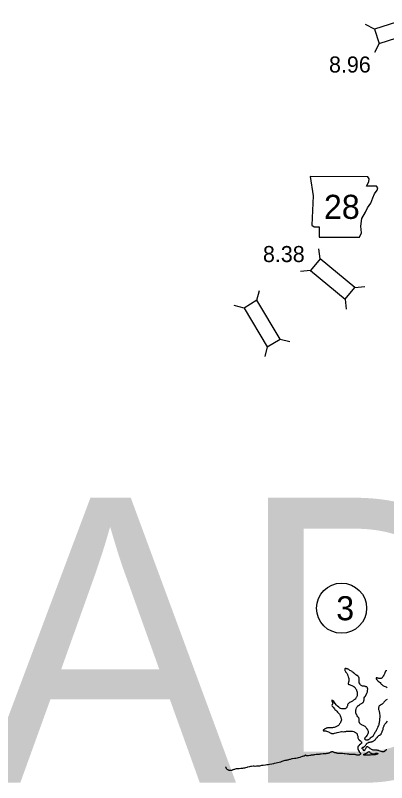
# Model space of a CAD drawing. Extents: x 31699 to 244310, y -8841 to 11474.
# Drawn here: x 94816 to 95468, y -14 to 1333 of the extents above; entities that cross this region are included whole.
import ezdxf

# ---------------------------------------------------------------- set-up
doc = ezdxf.new("R2010")
doc.units = 0
for name, color, linetype in [('G-ANNO-TEXT', 7, 'Continuous'), ('R_Border', 7, 'Continuous'), ('R_Border Notes', 7, 'Continuous'), ('R_Draft', 7, 'Continuous'), ('R_XS_EARTHWORK_STAGE1', 7, 'Continuous'), ('S_WALL', 7, 'Continuous')]:
    doc.layers.add(name, color=color, linetype=linetype)

msp = doc.modelspace()

# ---------------------------------------------------------------- linework, layer by layer
at = {"layer": 'G-ANNO-TEXT'}
msp.add_lwpolyline([(95333.6, 1049.5), (95338.7, 1015.6), (95336.5, 964.3), (95341, 961.5), (95349.4, 961.5), (95349.4, 943.5), (95420.5, 943.5), (95423.9, 950.8), (95422.7, 962.6), (95424.4, 976.2), (95430.6, 986.9), (95434.6, 994.8), (95440.2, 1003.2), (95443.6, 1012.3), (95446.4, 1019.6), (95451.5, 1025.8), (95452.6, 1029.7), (95450.4, 1032.6), (95432.9, 1032.6), (95436.8, 1040.5), (95437.4, 1045.5), (95435.1, 1049.4)], close=True, dxfattribs=at)
at = {"layer": 'R_Border Notes'}
msp.add_circle((95388.9, 292.2), 44, dxfattribs=at)
at = {"layer": 'R_Draft'}
for points in [[(95433.4, 154), (95432.7, 154.2), (95431.7, 154.5), (95430.7, 154.8), (95430.1, 155.1), (95428.9, 155.3), (95428, 155.4), (95426.7, 155.5), (95425.8, 155.7), (95424.7, 156), (95423.5, 156.6), (95422.9, 157), (95422.3, 157.6), (95421.9, 158), (95421.3, 158.9), (95419.8, 161.2), (95419.8, 162.7), (95419.7, 163.9), (95419.6, 164.7), (95419.8, 165.7), (95419.9, 166.8), (95419.7, 169.4), (95419.7, 169.5), (95418.9, 171.5), (95418.6, 171.8), (95418.1, 172.6), (95417.8, 173.2), (95416.7, 174.2), (95415.9, 174.4), (95414.9, 174.8), (95414.5, 175.1), (95414.1, 175.5), (95413.6, 175.9), (95413, 176.2), (95412.1, 176.8), (95411.2, 177.5), (95410.8, 178), (95409.8, 179.2), (95408.2, 180.2), (95407.4, 180.9), (95406.5, 181.7), (95405, 182.4), (95403.2, 183.2), (95402.3, 183.9), (95401.5, 184.7), (95400.6, 185), (95399.8, 185.5), (95399, 185.7), (95397.8, 186.1), (95396.9, 186.4), (95395.9, 186.6), (95394.9, 186.5), (95394.6, 185.9), (95394.4, 185.7), (95394.4, 185), (95394.5, 184.3), (95394.7, 183.1), (95394.9, 182.4), (95395.6, 181.1), (95396, 180.3), (95396.9, 179.3), (95397.9, 178.1), (95399.1, 176.2), (95399.4, 175.5), (95399.9, 174.2), (95400.7, 172), (95400.9, 170.8), (95401.5, 168.9), (95401.7, 167.8), (95401.6, 164.8), (95401.4, 163.7), (95401.1, 162.8), (95400.8, 161.7), (95400.5, 160.8), (95400.2, 159.7), (95400.2, 159.4), (95400.4, 159), (95400.7, 158.7), (95401.5, 158.6), (95402.3, 158.4), (95402.8, 158.2), (95405.3, 157.1), (95406.8, 156.6), (95408.1, 156.1), (95409, 155.6), (95409.9, 155.1), (95410.5, 154.7), (95411.1, 154), (95411.3, 153.8), (95411.9, 153.6), (95413.6, 151.4), (95413.9, 150.6), (95414.5, 149.7), (95414.9, 149), (95415.1, 147.9), (95415.5, 146.5), (95416, 144.7), (95416.3, 143.6), (95416.3, 142), (95416.3, 141.3), (95416.4, 140)], [(95468.5, 182.5), (95467.8, 182.6), (95467.4, 182.6), (95466.4, 182.1), (95466.2, 181.5), (95465.6, 180.4), (95465.1, 179), (95464.8, 178), (95464.3, 177.1), (95463.8, 175.7), (95463.1, 174.6), (95462.1, 172.9), (95461.1, 171.6), (95460.6, 171), (95460, 170.1), (95459.2, 169.6), (95458.6, 169.1), (95457.2, 168.8), (95455.4, 168.7), (95454.2, 168.9), (95453.1, 169.2), (95451.8, 169.7), (95451.4, 169.8), (95450.7, 170.2), (95450.1, 170.2), (95449.7, 169.9), (95449.4, 169.2), (95449.5, 168.5), (95449.8, 167.5), (95450.5, 166.9), (95451.3, 166.2), (95452.1, 165.3), (95453.2, 164.3), (95455.1, 162.9), (95456.8, 161.8), (95457.8, 160.3), (95458.6, 159.2), (95459.5, 158.1), (95461.4, 156.8), (95463.7, 155.7), (95466.9, 154.1), (95469.1, 152.7)], [(95435.2, 61.1), (95434.7, 60.8), (95434.3, 60.6), (95433.3, 60.7), (95432.7, 60.7), (95432.3, 60.8), (95431.9, 60.9), (95430.8, 61.2), (95430.2, 61.7), (95429.7, 62.4), (95429.7, 62.8), (95429.7, 63.4), (95430, 64.3), (95430.2, 64.6), (95430.5, 65.3), (95430.9, 65.7), (95431.5, 66.3), (95432.2, 66.9), (95432.5, 67.4), (95433.7, 68.9), (95434.9, 71.2), (95435.5, 72.5), (95436, 74.1), (95436, 75.8), (95435.7, 76.9), (95434.8, 79.4), (95434, 80.2), (95433.4, 80.7), (95433.1, 81.1), (95432.8, 81.6), (95432.2, 82.5), (95431.2, 83.4), (95430.1, 84.4), (95429, 85.2), (95427, 86.3), (95425.2, 87.2), (95424.4, 87.6), (95423.3, 88.1), (95422.4, 88.5), (95421.5, 89.3), (95421.1, 89.9), (95420.3, 91.5), (95420, 92.4), (95419.8, 93.3), (95419.7, 95.4), (95419.7, 96.1), (95419.7, 96.7), (95419.6, 97.3), (95419.5, 98.2), (95419.2, 99), (95418.9, 99.6), (95418.7, 100.2), (95417.4, 101.8), (95416.3, 103.2), (95415.6, 104.5), (95415.6, 104.6), (95415.4, 105.1), (95414.7, 106.1), (95414.4, 106.8), (95414.1, 108.5), (95413.8, 109.5), (95413.8, 110.8), (95413.7, 112.6), (95414, 114.1), (95414.3, 115.2), (95415.1, 117.4), (95415.9, 118.5), (95416.4, 119), (95417, 120), (95417.7, 120.8), (95418.4, 121.5), (95420.1, 122.6), (95420.8, 123.1), (95421.7, 123.9), (95422.7, 124.3), (95423.8, 125), (95424.9, 125.6), (95425.5, 126.3), (95426, 126.6), (95426.5, 127), (95427.3, 127.8), (95427.9, 128.9), (95428.2, 130), (95428.5, 131), (95428.5, 131.7), (95428.5, 133.1), (95428.6, 133.7), (95428.8, 134.9), (95429.5, 136.5), (95430.3, 137.5), (95432.8, 141.6), (95433.5, 143.2), (95433.8, 144.3), (95434.1, 145.5), (95434.3, 146.3), (95434.4, 147.7), (95434.7, 150.3), (95434.4, 151.7), (95434.1, 152.6), (95433.8, 153.3), (95433.4, 154)], [(95416.4, 140), (95416.1, 138.5), (95415.8, 137.3), (95415.2, 136.2), (95414.7, 135.3), (95414, 134.1), (95413.6, 133.4), (95413.1, 132.9), (95411.8, 132.1), (95410.7, 131.2), (95410, 130.6), (95409, 130.1), (95408.1, 129.4), (95407, 128.5), (95405.8, 128), (95404.3, 127.3), (95402.9, 126.6), (95401.9, 125.8), (95401.1, 125), (95400.1, 123.8), (95399.2, 122.4), (95399.1, 120.8), (95398.8, 120), (95398.2, 119), (95397.9, 118.2), (95397.4, 117.7), (95396.9, 117), (95395.9, 116.3), (95395.1, 115.8), (95394.7, 115.7), (95393.9, 115.6), (95393, 115.6), (95391.8, 115.6), (95391.1, 115.5), (95390, 115.5), (95389.1, 115.6), (95387.4, 116.2), (95386.9, 116.3), (95385.6, 116.9), (95383.8, 118.5), (95381.8, 120.6), (95379.8, 122), (95377.5, 125.2), (95375.4, 128.4), (95373, 130.4), (95372, 130.6), (95371.6, 130.2), (95371.8, 129.3), (95372.1, 128.6), (95372.4, 128), (95372.9, 127.2), (95373.2, 126.8), (95373.5, 125.8), (95373.4, 125), (95373.1, 124.2), (95372.7, 123.6), (95372.4, 123), (95372, 121.5), (95372.5, 120.2), (95373.7, 119.1), (95374.2, 118.5), (95376.5, 115.7), (95377.2, 114.6), (95378.5, 113.4), (95380.4, 111.5), (95381.7, 109.9), (95382.9, 108.6), (95384.1, 107.7), (95385.1, 106.5), (95385.7, 105.2), (95386.4, 103.8), (95387.1, 102.1), (95387.4, 101.1), (95387.8, 100), (95388.2, 98.9), (95388.4, 97.9), (95388.5, 96.8), (95388.5, 96), (95388.4, 95.2), (95388.3, 94.6), (95387.7, 93.2), (95386.7, 91.8), (95386.1, 90.4), (95385.2, 89.2), (95384.7, 88.2), (95384, 87.2), (95383.2, 86.6), (95382.1, 86.1), (95381, 85), (95379.7, 84.4), (95378.9, 84), (95377.8, 83.5), (95376.1, 83.1), (95374.5, 82.7), (95373.2, 82.5), (95370.8, 82.5), (95369, 82.3), (95367.4, 82.3), (95366.5, 82.2), (95364.9, 82.1), (95363.9, 82.1)], [(95468.9, 131.9), (95467.9, 131.4), (95466.8, 130.8), (95465.6, 129.8), (95465.1, 129.3), (95464.5, 128.6), (95463.1, 127.2), (95462.2, 126.3), (95461.5, 125.1), (95460.9, 124.4), (95460.2, 124), (95458.9, 123.3), (95457, 122.3), (95456, 121.6), (95454.9, 120.7), (95454.4, 119.9), (95454, 118.8), (95453.6, 117.3), (95453.6, 116), (95453.7, 115.6), (95453.7, 114.4), (95454.1, 113.2), (95455, 110.7), (95455.3, 107.9), (95455.5, 106.8), (95455.9, 104.6), (95455.8, 102.2), (95455.9, 100), (95455.7, 98.8), (95455.6, 96.3), (95454.6, 90.9), (95454.4, 89.6), (95454.1, 87.5), (95453.6, 86.5), (95452.6, 84.7), (95451.8, 82.6), (95450.2, 78.6), (95449.8, 77.5), (95448.9, 76), (95447.3, 74.3), (95446.7, 72.7), (95446, 71.4), (95445.7, 70.5), (95445.1, 69.2), (95444.6, 68.2), (95444.3, 67.6), (95443.3, 67), (95441.8, 66), (95441.5, 65.8), (95440.7, 65.1), (95439.3, 64.4), (95438.3, 63.3), (95437.5, 62.7), (95437.2, 62.3), (95436.6, 61.9), (95436.2, 61.5), (95435.2, 61.1)], [(95363.9, 82.1), (95362.7, 81.8), (95361.9, 81.5), (95361.3, 81.3), (95360.3, 80.8), (95359.5, 80.3), (95359.1, 80.1), (95358.3, 79.4), (95358, 79.1), (95357.4, 78.8), (95357.1, 78.7), (95356.8, 78.2), (95356.7, 78), (95356.7, 77.9), (95356.7, 77.7), (95356.7, 77.7), (95357, 77.5), (95357.4, 77.3), (95357.6, 77.2), (95357.9, 77.2), (95358, 77.1), (95358.7, 77.2), (95360, 77), (95361, 76.8), (95362.3, 76.3), (95364.1, 75.9), (95365.9, 75.4), (95366.8, 74.9), (95367.5, 74.4), (95368.8, 73.7), (95369.8, 73.1), (95370.3, 72.9), (95370.9, 72.6), (95371.9, 72.3), (95372.7, 72.4), (95373.2, 72.3), (95375, 72.6), (95376.2, 72.9), (95379.1, 73.7), (95380.9, 74), (95383.9, 74.5), (95388.9, 75.7), (95389.8, 75.7), (95392.6, 75.6), (95394.6, 75.9), (95396.2, 76.1), (95397.5, 76.2), (95399.9, 76.2), (95402.8, 76.3), (95404.9, 76.2), (95408, 76.3), (95410.3, 75.8), (95411.2, 75.5), (95412.1, 74.9), (95413.2, 74), (95414.1, 73.5), (95414.9, 73), (95415.3, 72.7), (95415.6, 72.4), (95416, 71.8), (95416.4, 70.7), (95416.5, 70.3), (95416.8, 69), (95417.2, 67.7), (95417.3, 67.1), (95417.3, 66.1), (95417.4, 65), (95417.9, 63.9), (95418.8, 62.4), (95419, 61.9), (95419.6, 61.1), (95420, 60.6), (95420.5, 60.3), (95420.8, 60), (95421.9, 59.3), (95422.6, 58.6)], [(95426.8, 44.6), (95426.6, 44.8), (95426.1, 45), (95425.8, 45.2), (95425.4, 45.4), (95425.2, 45.5), (95425.1, 45.7), (95425, 46), (95425, 46.3), (95425.1, 46.6), (95425.2, 47), (95425.3, 47.5), (95425.6, 47.8), (95425.8, 48), (95426, 48.2), (95426.4, 48.3), (95426.8, 48.3), (95427.2, 48.3), (95427.8, 48.3), (95428.7, 49), (95429.1, 49.4), (95429.3, 49.9), (95429.6, 50.3), (95430.6, 51.6), (95431.2, 52.5), (95431.4, 52.7), (95432, 53.3), (95432.4, 53.8), (95432.9, 54.4), (95433.2, 54.8), (95433.7, 55.4), (95435.1, 56), (95436.8, 56.9), (95437.7, 57), (95438, 57.1), (95439, 57.3), (95440.5, 57.7), (95441.7, 58), (95442.4, 58.2), (95443.8, 58.6), (95444.6, 59), (95445.4, 59.4), (95446.1, 59.9), (95447.3, 60.7), (95447.8, 61.3), (95448.4, 62), (95448.7, 62.6), (95449.4, 63.6), (95450.2, 64.5), (95451.2, 65.5), (95452, 66.3), (95452.3, 66.6), (95452.6, 66.9), (95453, 67.6), (95453.6, 68.1), (95454.3, 68.7), (95455.5, 69.2), (95456, 69.6), (95456.7, 70.1), (95457.2, 70.3), (95457.5, 70.5), (95457.7, 70.7), (95458.2, 71.4), (95458.6, 72.2), (95459, 72.7), (95459.7, 73.9), (95460, 75.4), (95460.3, 76.2), (95460.5, 76.7), (95460.8, 77.4), (95461.1, 78.1), (95461.6, 79.6), (95461.7, 80.5), (95461.8, 81.9), (95461.9, 82.2), (95461.8, 82.5), (95463.4, 85.9), (95463.7, 86.4), (95463.9, 87), (95464.5, 87.8), (95464.9, 88.5), (95465.7, 89.7), (95466.4, 90.5), (95467.5, 91.9), (95469.3, 94)], [(95423.9, 56.7), (95423.8, 55.8), (95423.8, 55.2), (95423.6, 54.8), (95423.3, 54.6), (95422.3, 53.9), (95419.9, 51.7), (95419.7, 51.4), (95419, 51), (95418.4, 50.4)], [(95422.6, 58.6), (95422.9, 58.3), (95423.2, 58), (95423.5, 57.8), (95423.7, 57.5), (95423.8, 57.3), (95423.8, 57.1), (95423.9, 56.7)], [(95417.5, 48.9), (95417.5, 48.7), (95417.4, 48), (95417.2, 46.7), (95417.5, 45.8), (95417.6, 45.1), (95417.8, 44.5), (95418.2, 43.5), (95418.4, 42.8), (95418.6, 42.3), (95419.6, 40.6), (95420, 40.1), (95420.5, 39.7)], [(95418.4, 50.4), (95418.2, 50.2), (95417.9, 50), (95417.8, 49.8), (95417.7, 49.6), (95417.6, 49.3), (95417.5, 49), (95417.5, 48.9)], [(95468.2, 43.9), (95467.3, 43.5), (95466.3, 43), (95465.8, 42.6), (95465.2, 41.9), (95464.8, 41.5), (95464.4, 41.1), (95463.9, 40.7), (95463.5, 40.4), (95462.7, 40.2), (95462.3, 40.1), (95461.8, 40.1), (95461.7, 40.2), (95461, 40.1), (95460.1, 40.3), (95458.1, 41), (95455, 42.2), (95454, 42.3), (95453.2, 42.5), (95452.6, 42.6), (95451.1, 42.9), (95449.5, 43), (95448.4, 43.1), (95447.1, 43.1), (95446.3, 43), (95445.7, 43), (95444.9, 43.2), (95443.3, 43.4), (95443.1, 43.5), (95442.3, 43.9), (95441.6, 44.3), (95440.9, 44.7), (95439.3, 45.7), (95438.9, 45.9), (95438.2, 46.4), (95437.4, 47.2), (95436.6, 47.9), (95435.7, 48.4), (95435, 49.2), (95434.5, 49.2), (95434.1, 49.3), (95433.7, 49.2), (95433.3, 49.2), (95432.7, 48.8), (95432.5, 48.5), (95432.3, 48.1), (95432, 47.6), (95431.3, 46.8), (95430.7, 45.2), (95430.2, 44.2), (95429.9, 43.8), (95429.7, 43.5), (95429.5, 43.1), (95429.3, 42.9), (95429.2, 42.6), (95428.9, 42.6), (95428.7, 42.3), (95428.4, 42.2), (95428.2, 42.2), (95427.9, 42.3), (95427.8, 42.3), (95427.6, 42.5), (95427.6, 42.7), (95427.5, 42.9), (95427.4, 43.2), (95427.3, 43.5), (95427.1, 44.1), (95426.9, 44.4), (95426.8, 44.6)], [(95444.6, 34.9), (95442.4, 34.9), (95439.4, 34.6), (95437.7, 34.5), (95436, 34.4), (95433.6, 34.3), (95432.6, 34.3), (95431.2, 34.2), (95429.6, 34.1), (95429.1, 34.1), (95428.4, 34.2), (95428, 34.6), (95428, 34.8), (95427.9, 35.1), (95428, 35.4), (95428, 35.8), (95428.1, 35.9), (95428.4, 36.4), (95428.5, 36.4), (95429.5, 36.8), (95430.8, 37.3), (95431.6, 37.4), (95432.6, 38), (95433.3, 38.3), (95433.8, 38.7), (95434.8, 39.2), (95435.2, 39.7), (95435.5, 40.1), (95435.9, 40.4), (95436.2, 40.5), (95436.5, 40.6), (95436.7, 40.7), (95436.8, 40.6), (95437, 40.6), (95437.3, 40.5), (95437.5, 40.5), (95437.5, 40.4), (95437.9, 40.2), (95438.5, 39.6), (95439.3, 38.7), (95440.1, 38), (95440.7, 37.7), (95441.5, 37.5), (95442, 37.3), (95443.3, 36.7), (95444.2, 36.6), (95445.1, 36.5), (95445.9, 36.5), (95446.2, 36.6), (95446.9, 36.7), (95448, 36.9), (95448.3, 37.2), (95448.6, 37.6), (95449, 37.8), (95449.8, 38), (95450.3, 38.1), (95450.7, 38), (95451.2, 37.9), (95451.4, 37.9), (95451.7, 37.8), (95452, 37.6), (95452.1, 37.6), (95452.2, 37.5), (95452.3, 37), (95452.3, 36.9), (95451.7, 36.4), (95450.7, 36), (95449.7, 35.8), (95449.1, 35.6), (95448.2, 35.3), (95447.8, 35)], [(95324.7, 34.3), (95324.7, 34.2), (95324.3, 33.8), (95324.2, 33.6), (95324.2, 33.3), (95324, 33.2), (95323.4, 32.9), (95322.5, 32.6), (95321.9, 32.5), (95320.3, 32), (95319.4, 31.8), (95317, 31), (95315.4, 30.4), (95313.1, 29.8), (95312.7, 29.8), (95310.9, 29), (95308.3, 28.5), (95306.5, 28.4), (95302.9, 28.1), (95301.3, 27.8), (95298.8, 26.9), (95297.2, 26.5), (95295.6, 26.2), (95294.4, 25.8), (95292.7, 25.4), (95291.4, 25.1), (95290.4, 25.1), (95289.4, 24.8), (95287.3, 24.2), (95285.7, 23.7), (95283.8, 23), (95281.5, 22.3), (95279.1, 21.6), (95276.3, 20.8), (95274.3, 20.5), (95270.8, 19.7), (95269.1, 19.3), (95266.4, 18.8), (95262.4, 18.1), (95259.9, 17.6), (95257.6, 17.3), (95255.1, 17.1), (95251, 16.5), (95248.5, 16.1), (95244.5, 15.3), (95241.8, 14.9), (95239.7, 14.8), (95237.3, 14.7), (95235.6, 14.9), (95233.5, 14.8), (95230.8, 14.5), (95229.2, 14.4), (95227.3, 14), (95223.8, 13.1), (95222.3, 12.6), (95220.2, 12.1), (95218.5, 11.8), (95216.6, 11.4), (95214.8, 11), (95213.3, 10.9), (95211.7, 10.8), (95209.3, 10.6), (95207.9, 10.5), (95206.4, 10.3), (95205.3, 10.4), (95203.6, 10.3), (95202.2, 10), (95200.8, 9.4), (95199.7, 9.1)], [(95325.4, 34.4), (95325.3, 34.5), (95325.1, 34.5), (95324.9, 34.5), (95324.9, 34.4), (95324.7, 34.3)], [(95360.9, 36.9), (95356.6, 36.6), (95352.8, 36.1), (95351.5, 36.1), (95350.6, 35.9), (95349.4, 35.7), (95347.3, 35.6), (95345.5, 35.5), (95344.5, 35.3), (95342.2, 35), (95340.1, 34.8), (95338.9, 34.6), (95337, 34.2), (95335.7, 34.1), (95334.5, 33.8), (95332.9, 33.5), (95330.9, 33.2), (95329.4, 33), (95328.2, 33.2), (95327.8, 33.4), (95327.4, 33.4), (95326.9, 33.6), (95326.6, 33.8), (95326.3, 33.9), (95326.1, 33.9), (95325.8, 34.2), (95325.5, 34.3), (95325.4, 34.4), (95325.4, 34.4)], [(95420.5, 39.7), (95420.9, 39.3), (95421.6, 38.4), (95421.9, 37.9), (95421.9, 36.9), (95421.9, 36.6), (95421.8, 36.2), (95421.5, 35.9), (95421.3, 35.5), (95421, 35.3), (95420.7, 35.1), (95420.4, 34.8), (95420, 34.6), (95419.7, 34.6), (95419, 34.5), (95418.5, 34.3), (95418.2, 34.3), (95417.7, 34.3), (95417, 34.4), (95416.2, 34.5), (95415.7, 34.5), (95414.7, 34.8), (95413.7, 35.2), (95412.9, 35.4), (95411.6, 35.5), (95411.3, 35.5), (95409.9, 35.5), (95408.9, 35.5), (95407.8, 35.5), (95406.8, 35.5), (95405.5, 35.5), (95404.5, 35.4), (95403.6, 35.5), (95402.8, 35.7), (95401.9, 35.9), (95401.3, 36.1), (95398.9, 36.4), (95395.2, 36.7), (95393.7, 36.6), (95390.4, 37), (95389.3, 37.3), (95386.2, 37.4), (95384.8, 37.5), (95383.6, 37.5), (95382.3, 37.5), (95381.2, 37.8), (95380.7, 37.9), (95380.2, 38), (95379.1, 38.2), (95378.4, 38.4), (95377.9, 38.6), (95377.2, 38.7), (95376.3, 39), (95375.6, 39.3), (95375.1, 39.5), (95374.4, 39.8), (95373.5, 40), (95373.4, 40), (95372.7, 40.1), (95371.4, 40), (95370.5, 39.8), (95369.3, 39.4), (95368.8, 39.1), (95367.7, 38.6), (95366.9, 38.1), (95365.9, 37.6), (95364.9, 37.4), (95363.7, 37.1), (95363, 37), (95362.3, 37), (95361.5, 36.9), (95360.9, 36.9)], [(95447.8, 35), (95447.4, 34.9), (95446.7, 34.8), (95445.7, 34.9), (95444.6, 34.9)], [(95185.1, 14), (95185.5, 13.2), (95185.7, 12.7), (95185.9, 12.2), (95186, 11.6), (95186.1, 11.3), (95186.6, 10.7)], [(95199.7, 9.1), (95198.7, 8.7), (95197.7, 8.4), (95196.9, 8), (95196.2, 7.7), (95195, 7.4), (95194.4, 7.5), (95193.5, 7.6), (95191.6, 7.7), (95190.8, 7.8), (95190.1, 8), (95188.9, 8.4), (95188.1, 9.1), (95187.4, 9.9), (95186.6, 10.7)]]:
    msp.add_lwpolyline(points, dxfattribs=at)
at = {"layer": 'R_XS_EARTHWORK_STAGE1'}
for p, q in [((95446.5, 1308.2), (95430.9, 1316.3)), ((95454.6, 1283.1), (95446.6, 1267.5)), ((95351, 905.3), (95349.2, 922.8)), ((95334.2, 884.9), (95316.7, 883.1)), ((95240.2, 832.5), (95244.5, 849.6)), ((95412.2, 855), (95429.7, 856.7)), ((95217.6, 818.9), (95200.5, 823.2)), ((95395.4, 834.6), (95397.1, 817.1)), ((95281, 764.6), (95298.1, 760.3)), ((95258.4, 751), (95254.1, 733.9))]:
    msp.add_line(p, q, dxfattribs=at)
for points in [[(95521.9, 1332.5), (95446.5, 1308.2), (95454.6, 1283.1), (95530, 1307.4)], [(95412.2, 855), (95351, 905.3), (95334.2, 884.9), (95395.4, 834.6)], [(95281, 764.6), (95240.2, 832.5), (95217.6, 818.9), (95258.4, 751)]]:
    msp.add_lwpolyline(points, close=True, dxfattribs=at)

# ---------------------------------------------------------------- texts
at = {"layer": 'G-ANNO-TEXT'}
msp.add_text('28', height=42.24, dxfattribs=at).set_placement((95357.9, 975.4))
at = {"layer": 'R_Border'}
msp.add_text('NEVADA', height=500, dxfattribs=at).set_placement((93384.1, -13.9))
at = {"layer": 'R_Border Notes'}
msp.add_text('3', height=42.2, dxfattribs=at).set_placement((95379.5, 271.1))
at = {"layer": 'S_WALL'}
for s, p in [('8.96', (95366.8, 1232.2)), ('8.38', (95250.8, 899.6))]:
    msp.add_text(s, height=28.16, dxfattribs=at).set_placement(p)

doc.saveas('drawing.dxf')
